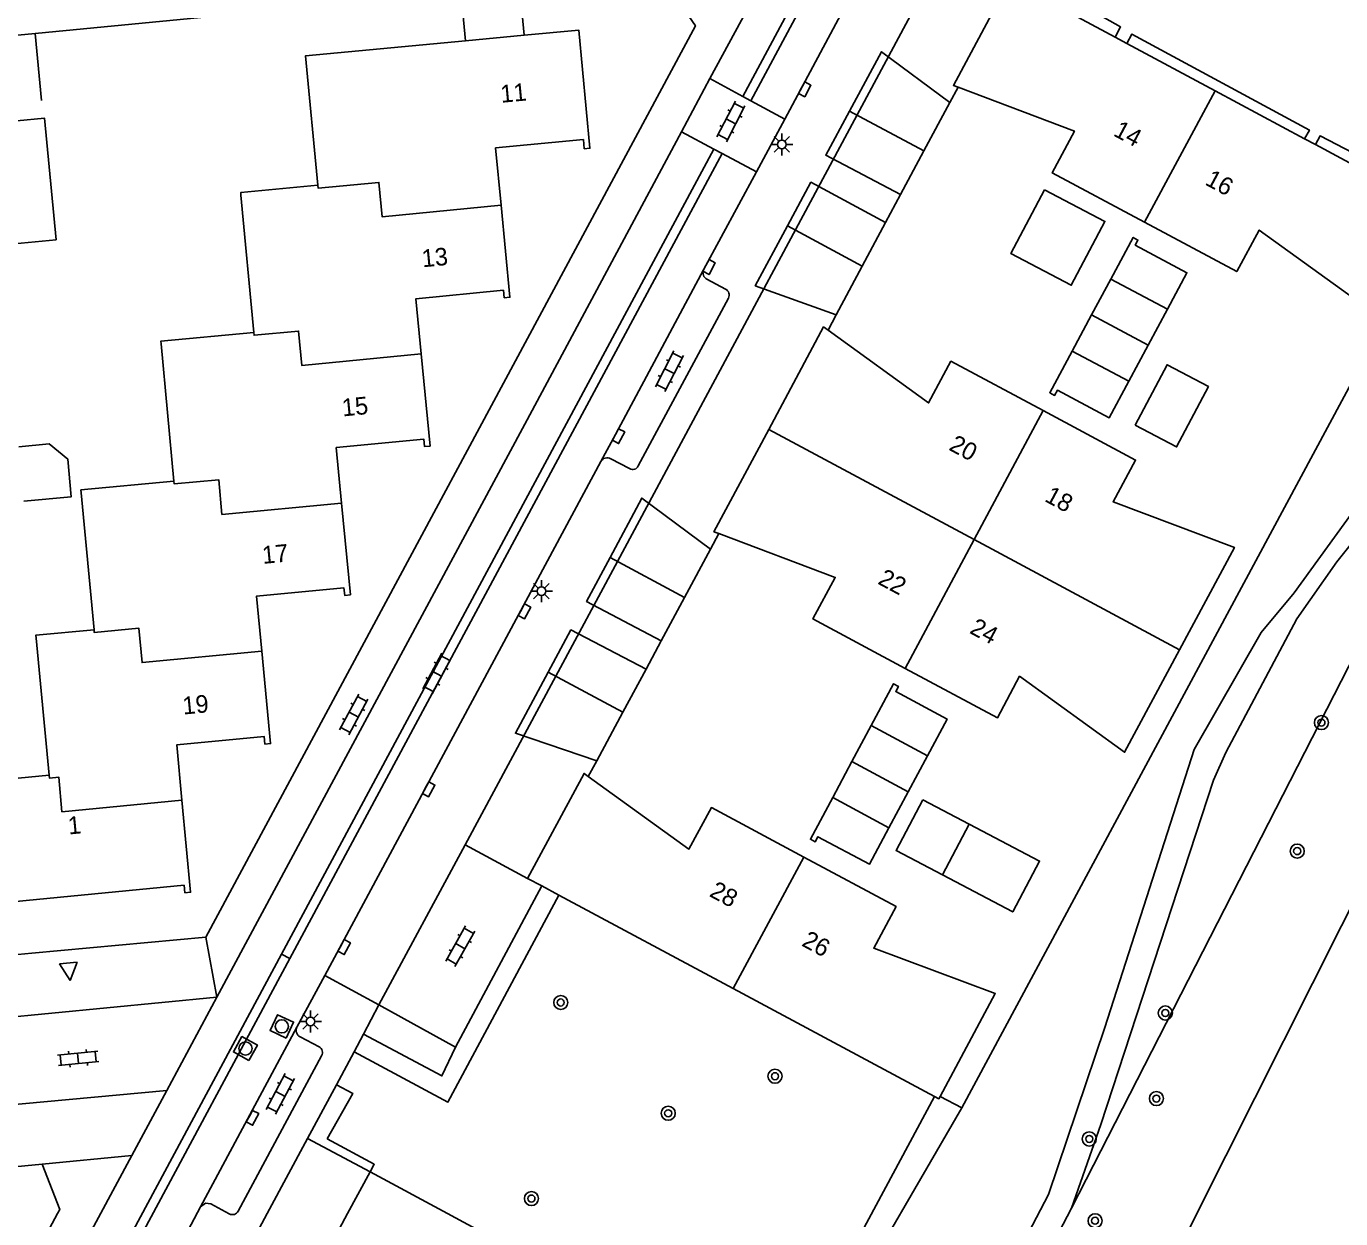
# Model space of a CAD drawing. Extents: x 124000 to 128010, y 398999 to 403000.
# Drawn here: x 127208.2 to 127282.9, y 400499.7 to 400567.5 of the extents above; entities that cross this region are included whole.
import ezdxf

# ---------------------------------------------------------------- set-up
doc = ezdxf.new("R2010")
doc.units = 0
for name, color, linetype in [('gg-afsc-hekwerk', 7, 'Continuous'), ('gg-afsc-muur', 7, 'Continuous'), ('gg-anno-huisnummerreeks BGT', 7, 'Continuous'), ('gg-bbg-bijgebouw', 7, 'Continuous'), ('gg-bbg-gedigitaliseerde bijgebouw', 7, 'Continuous'), ('gg-bbg-hoofdgebouw', 7, 'Continuous'), ('gg-bbg-luifel en loopbrug', 7, 'Continuous'), ('gg-bbg-tussenscheiding', 7, 'Continuous'), ('gg-knt-verharding', 7, 'Continuous'), ('gg-knt-verharding nz', 7, 'Continuous'), ('gg-kntw-beschoeiing', 7, 'Continuous'), ('gt-grn-groengrens', 7, 'Continuous'), ('gt-grn-vlakafsluiter', 7, 'Continuous'), ('gt-grn-weggrens', 7, 'Continuous'), ('gt-symb-boom', 7, 'Continuous'), ('gt-symb-klinker verharding', 7, 'Continuous'), ('gt-symb-kolk', 7, 'Continuous'), ('gt-symb-lichtmast', 7, 'Continuous'), ('gt-symb-rioolschacht', 7, 'Continuous'), ('gt-symb-waterafsluiter', 7, 'Continuous')]:
    doc.layers.add(name, color=color, linetype=linetype)

# ---------------------------------------------------------------- blocks, each defined once
blk = doc.blocks.new('gt0-LMAST')
at = {"layer": 'gt-symb-lichtmast'}
for p, q in [((-0.182, 0.173), (-0.447, 0.438)), ((-0.005, 0.246), (-0.005, 0.621)), ((0.172, 0.173), (0.437, 0.438)), ((-0.255, -0.004), (-0.63, -0.004)), ((-0.182, -0.181), (-0.447, -0.446)), ((-0.005, -0.254), (-0.005, -0.629)), ((0.437, -0.446), (0.172, -0.181)), ((0.245, -0.004), (0.62, -0.004))]:
    blk.add_line(p, q, dxfattribs=at)
blk.add_circle((-0.005, -0.004), 0.25, dxfattribs=at)
blk = doc.blocks.new('gt0-KL1')
at = {"layer": 'gt-symb-klinker verharding'}
for p, q in [((-1.15, 0.3), (1.15, 0.3)), ((-1, -0.3), (-1, 0.3)), ((-0.5, 0.3), (-0.5, 0.45)), ((0, -0.3), (0, 0.3)), ((0.5, 0.3), (0.5, 0.45)), ((1, -0.3), (1, 0.3)), ((-1.15, -0.3), (1.15, -0.3)), ((-0.5, -0.45), (-0.5, -0.3)), ((0.5, -0.45), (0.5, -0.3))]:
    blk.add_line(p, q, dxfattribs=at)
blk = doc.blocks.new('gt0-KOLK')
at = {"layer": 'gt-symb-kolk'}
blk.add_lwpolyline([(0, 0), (0.375, 0), (0.375, 0.4), (-0.375, 0.4), (-0.375, 0), (0, 0)], dxfattribs=at)
blk = doc.blocks.new('gt0-BOOM')
at = {"layer": 'gt-symb-boom'}
for radius in [0.4, 0.2]:
    blk.add_circle((0, 0), radius, dxfattribs=at)
blk = doc.blocks.new('gt0-RS')
at = {"layer": 'gt-symb-rioolschacht'}
blk.add_lwpolyline([(-0.5, -0.5), (0.5, -0.5), (0.5, 0.5), (-0.5, 0.5)], close=True, dxfattribs=at)
blk.add_circle((0, 0), 0.375, dxfattribs=at)
blk = doc.blocks.new('gt0-WAFSL')
at = {"layer": 'gt-symb-waterafsluiter'}
for p, q in [((-0.5, -0.333), (0, 0.667)), ((0, 0.667), (0.5, -0.333)), ((0.5, -0.333), (-0.5, -0.333))]:
    blk.add_line(p, q, dxfattribs=at)

msp = doc.modelspace()

# ---------------------------------------------------------------- linework, layer by layer
at = {"layer": 'gg-afsc-hekwerk'}
for p, q in [((127261.375, 400506.014), (127288.587, 400556.663)), ((127260.138, 400506.654), (127261.375, 400506.014))]:
    msp.add_line(p, q, dxfattribs=at)
at = {"layer": 'gg-afsc-muur'}
for p, q in [((127229.141, 400569.047), (127208.738, 400567.047)), ((127208.738, 400567.047), (127209.096, 400563.244)), ((127247.575, 400538.642), (127247.1, 400537.758)), ((127240.64, 400525.726), (127240.161, 400524.834)), ((127198.086, 400513.825), (127208.549, 400514.799))]:
    msp.add_line(p, q, dxfattribs=at)
at = {"layer": 'gg-bbg-bijgebouw'}
for p, q in [((127269.837, 400553.096), (127268.744, 400551.061)), ((127271.963, 400549.354), (127273.054, 400551.39)), ((127268.744, 400551.061), (127267.637, 400548.999)), ((127270.858, 400547.291), (127271.963, 400549.354)), ((127256.236, 400527.743), (127255.133, 400525.68)), ((127258.327, 400523.961), (127259.426, 400526.016)), ((127255.133, 400525.68), (127254.043, 400523.643)), ((127257.238, 400521.924), (127258.327, 400523.961))]:
    msp.add_line(p, q, dxfattribs=at)
for points in [[(127209.926, 400555.331), (127206.746, 400555.034), (127206.103, 400561.946), (127209.28, 400562.243), (127209.926, 400555.331)], [(127269.837, 400553.096), (127271.11, 400555.466), (127271.383, 400555.319), (127271.228, 400555.028), (127274.165, 400553.462), (127273.054, 400551.39)], [(127267.637, 400548.999), (127266.37, 400546.641), (127266.647, 400546.493), (127266.805, 400546.785), (127269.743, 400545.211), (127270.858, 400547.291)], [(127256.236, 400527.743), (127257.499, 400530.103), (127257.776, 400529.955), (127257.62, 400529.665), (127260.539, 400528.097), (127259.426, 400526.016)], [(127254.043, 400523.643), (127252.774, 400521.271), (127253.047, 400521.125), (127253.202, 400521.416), (127256.129, 400519.851), (127257.238, 400521.924)]]:
    msp.add_lwpolyline(points, dxfattribs=at)
at = {"layer": 'gg-bbg-gedigitaliseerde bijgebouw'}
for p, q in [((127259.165, 400523.519), (127261.8, 400522.131)), ((127261.8, 400522.131), (127260.277, 400519.243))]:
    msp.add_line(p, q, dxfattribs=at)
for points in [[(127236.524, 400566.952), (127236.28, 400569.568), (127232.947, 400569.257), (127233.191, 400566.641)], [(127266.075, 400558.18), (127264.163, 400554.552), (127267.588, 400552.746), (127269.5, 400556.374), (127266.075, 400558.18)], [(127271.225, 400544.807), (127273.031, 400548.233), (127275.385, 400546.992), (127273.579, 400543.567), (127271.225, 400544.807)], [(127208.1, 400540.485), (127210.794, 400540.737), (127210.595, 400542.87), (127209.542, 400543.737), (127207.809, 400543.575)], [(127260.277, 400519.243), (127257.643, 400520.631), (127259.165, 400523.519)]]:
    msp.add_lwpolyline(points, dxfattribs=at)
at = {"layer": 'gg-bbg-hoofdgebouw'}
for p, q in [((127264.084, 400570.073), (127270.088, 400566.849)), ((127270.088, 400566.849), (127270.755, 400566.491)), ((127270.755, 400566.491), (127275.766, 400563.801)), ((127275.766, 400563.801), (127280.85, 400561.072)), ((127280.85, 400561.072), (127281.46, 400560.745)), ((127281.46, 400560.745), (127287.437, 400557.536)), ((127221.165, 400550.068), (127220.432, 400557.86)), ((127216.626, 400541.617), (127215.899, 400549.413)), ((127212.085, 400533.175), (127211.353, 400540.962)), ((127209.534, 400524.905), (127208.789, 400532.702)), ((127237.511, 400518.619), (127236.706, 400519.05)), ((127238.485, 400518.097), (127237.511, 400518.619)), ((127248.393, 400512.788), (127238.485, 400518.097)), ((127259.828, 400506.66), (127248.393, 400512.788)), ((127227.762, 400502.367), (127226.49, 400500)), ((127232.166, 400500), (127227.762, 400502.367)), ((127232.166, 400500), (127239.441, 400496.089))]:
    msp.add_line(p, q, dxfattribs=at)
for points in [[(127261.165, 400564.001), (127260.895, 400564.103), (127264.084, 400570.073)], [(127236.524, 400566.952), (127239.625, 400567.241), (127240.252, 400560.533), (127239.931, 400560.503), (127239.881, 400561.03), (127234.898, 400560.557), (127235.208, 400557.298)], [(127224.792, 400558.431), (127224.102, 400565.793), (127233.191, 400566.641)], [(127271.759, 400556.33), (127266.516, 400559.133), (127267.77, 400561.512), (127261.165, 400564.001)], [(127220.432, 400557.86), (127220.417, 400558.019), (127224.792, 400558.431)], [(127271.759, 400556.33), (127276.997, 400553.529), (127278.267, 400555.888), (127284.224, 400551.587), (127287.33, 400557.338)], [(127235.208, 400557.298), (127235.705, 400552.072), (127235.381, 400552.041), (127235.338, 400552.465), (127230.364, 400551.98), (127230.668, 400548.848)], [(127215.899, 400549.413), (127215.884, 400549.573), (127221.165, 400550.068)], [(127253.778, 400550.196), (127253.524, 400550.38), (127250.407, 400544.561)], [(127265.999, 400545.625), (127260.76, 400548.432), (127259.492, 400546.06), (127253.778, 400550.196)], [(127230.668, 400548.848), (127231.177, 400543.613), (127230.858, 400543.581), (127230.816, 400544.006), (127225.841, 400543.526), (127226.144, 400540.376)], [(127273.742, 400532.042), (127276.859, 400537.85), (127269.966, 400540.45), (127271.244, 400542.815), (127265.999, 400545.625)], [(127250.407, 400544.561), (127247.294, 400538.748), (127247.575, 400538.642)], [(127211.353, 400540.962), (127211.338, 400541.122), (127216.626, 400541.617)], [(127226.144, 400540.376), (127226.645, 400535.16), (127226.324, 400535.128), (127226.283, 400535.556), (127221.31, 400535.08), (127221.61, 400531.952)], [(127247.575, 400538.642), (127254.187, 400536.147), (127252.914, 400533.79), (127258.156, 400530.976)], [(127208.789, 400532.702), (127208.774, 400532.861), (127212.085, 400533.175)], [(127221.61, 400531.952), (127222.112, 400526.706), (127221.794, 400526.676), (127221.754, 400527.103), (127216.779, 400526.634), (127217.074, 400523.494)], [(127258.156, 400530.976), (127263.396, 400528.163), (127264.661, 400530.536), (127270.618, 400526.219), (127273.742, 400532.042)], [(127204.249, 400524.238), (127204.234, 400524.399), (127209.534, 400524.905)], [(127240.161, 400524.834), (127239.918, 400525.01), (127236.706, 400519.05)], [(127252.403, 400520.258), (127247.152, 400523.075), (127245.875, 400520.708), (127240.161, 400524.834)], [(127217.074, 400523.494), (127217.566, 400518.257), (127217.244, 400518.227), (127217.202, 400518.654), (127204.898, 400517.468), (127204.249, 400524.238)], [(127260.138, 400506.654), (127263.276, 400512.501), (127256.369, 400515.091), (127257.646, 400517.446), (127252.403, 400520.258)], [(127259.828, 400506.66), (127260.071, 400506.53), (127260.138, 400506.654)], [(127224.841, 400496.305), (127224.561, 400496.411), (127226.49, 400500)]]:
    msp.add_lwpolyline(points, dxfattribs=at)
at = {"layer": 'gg-bbg-luifel en loopbrug'}
for p, q in [((127259.223, 400560.382), (127254.999, 400562.649)), ((127259.223, 400560.382), (127260.694, 400563.128)), ((127257.895, 400557.903), (127259.223, 400560.382)), ((127255.72, 400553.84), (127251.472, 400556.119)), ((127255.72, 400553.84), (127257.037, 400556.313)), ((127254.242, 400551.066), (127255.72, 400553.84)), ((127245.626, 400535.013), (127241.396, 400537.289)), ((127247.1, 400537.758), (127245.626, 400535.013)), ((127245.626, 400535.013), (127244.297, 400532.536)), ((127242.12, 400528.484), (127237.884, 400530.764)), ((127243.439, 400530.94), (127242.12, 400528.484)), ((127242.12, 400528.484), (127240.64, 400525.726))]:
    msp.add_line(p, q, dxfattribs=at)
for points in [[(127254.999, 400562.649), (127256.816, 400566.015), (127260.694, 400563.128)], [(127257.895, 400557.903), (127253.644, 400560.139), (127254.999, 400562.649)], [(127251.472, 400556.119), (127252.805, 400558.599), (127257.037, 400556.313)], [(127254.242, 400551.066), (127249.646, 400552.721), (127251.472, 400556.119)], [(127241.396, 400537.289), (127243.193, 400540.658), (127247.1, 400537.758)], [(127244.297, 400532.536), (127240.059, 400534.782), (127241.396, 400537.289)], [(127237.884, 400530.764), (127239.174, 400533.166), (127243.439, 400530.94)], [(127240.64, 400525.726), (127236.019, 400527.291), (127237.884, 400530.764)], [(127261.8, 400522.131), (127265.789, 400520.028), (127264.267, 400517.14), (127260.277, 400519.243)]]:
    msp.add_lwpolyline(points, dxfattribs=at)
at = {"layer": 'gg-bbg-tussenscheiding'}
for p, q in [((127233.191, 400566.641), (127236.524, 400566.952)), ((127275.766, 400563.801), (127271.759, 400556.33)), ((127269.837, 400553.096), (127273.054, 400551.39)), ((127268.744, 400551.061), (127271.963, 400549.354)), ((127270.858, 400547.291), (127267.637, 400548.999)), ((127265.999, 400545.625), (127262.077, 400538.3)), ((127250.407, 400544.561), (127262.077, 400538.3)), ((127262.077, 400538.3), (127258.156, 400530.976)), ((127262.077, 400538.3), (127273.742, 400532.042)), ((127256.236, 400527.743), (127259.426, 400526.016)), ((127258.327, 400523.961), (127255.133, 400525.68)), ((127257.238, 400521.924), (127254.043, 400523.643)), ((127252.403, 400520.258), (127248.393, 400512.788))]:
    msp.add_line(p, q, dxfattribs=at)
for points in [[(127224.792, 400558.431), (127224.807, 400558.272), (127228.267, 400558.598), (127228.452, 400556.637), (127235.208, 400557.298)], [(127221.165, 400550.068), (127221.18, 400549.909), (127223.705, 400550.146), (127223.889, 400548.184), (127230.668, 400548.848)], [(127216.626, 400541.617), (127216.641, 400541.458), (127219.169, 400541.695), (127219.352, 400539.733), (127226.144, 400540.376)], [(127212.085, 400533.175), (127212.1, 400533.016), (127214.633, 400533.256), (127214.818, 400531.305), (127221.61, 400531.952)], [(127209.534, 400524.905), (127209.549, 400524.746), (127210.092, 400524.798), (127210.26, 400522.835), (127217.074, 400523.494)]]:
    msp.add_lwpolyline(points, dxfattribs=at)
at = {"layer": 'gg-knt-verharding'}
for p, q in [((127247.069, 400564.49), (127252.585, 400574.746)), ((127260.545, 400571.973), (127241.817, 400537.062)), ((127251.315, 400562.185), (127254.51, 400568.137)), ((127208.738, 400567.047), (127164.218, 400562.86)), ((127247.069, 400564.49), (127245.453, 400561.464)), ((127248.94, 400563.474), (127247.069, 400564.49)), ((127249.395, 400563.227), (127248.94, 400563.474)), ((127251.315, 400562.185), (127249.395, 400563.227)), ((127249.705, 400559.198), (127251.315, 400562.185)), ((127245.453, 400561.464), (127247.293, 400560.483)), ((127222.735, 400514.746), (127247.293, 400560.483)), ((127247.293, 400560.483), (127247.755, 400560.237)), ((127223.199, 400514.497), (127247.755, 400560.237)), ((127247.755, 400560.237), (127249.705, 400559.198)), ((127249.705, 400559.198), (127246.706, 400553.617)), ((127246.893, 400553.09), (127247.96, 400552.522)), ((127248.119, 400552.021), (127242.995, 400542.484)), ((127240.869, 400542.738), (127225.198, 400513.536)), ((127242.507, 400542.332), (127241.44, 400542.892)), ((127241.817, 400537.062), (127238.314, 400530.532)), ((127238.314, 400530.532), (127233.174, 400520.951)), ((127233.174, 400520.951), (127236.706, 400519.05)), ((127232.625, 400509.462), (127237.511, 400518.619)), ((127208.549, 400514.799), (127218.433, 400515.715)), ((127212.537, 400495.753), (127222.735, 400514.746)), ((127213.001, 400495.502), (127223.199, 400514.497)), ((127225.198, 400513.536), (127223.612, 400510.602)), ((127216.219, 400507.001), (127219.062, 400512.293)), ((127223.612, 400510.602), (127218.141, 400500.376)), ((127223.787, 400510.042), (127224.868, 400509.479)), ((127227.391, 400510.198), (127226.852, 400509.194)), ((127225.009, 400508.97), (127220.277, 400500.141)), ((127226.852, 400509.194), (127225.849, 400507.324)), ((127225.849, 400507.324), (127224.211, 400504.272)), ((127214.23, 400503.299), (127216.219, 400507.001)), ((127224.211, 400504.272), (127221.919, 400500)), ((127224.211, 400504.272), (127227.762, 400502.367)), ((127210.708, 400496.746), (127214.23, 400503.299)), ((127209.134, 400502.814), (127191.902, 400501.174)), ((127210.013, 400500), (127182.097, 400448.034)), ((127218.141, 400500.376), (127214.957, 400494.44)), ((127221.919, 400500), (127219.081, 400494.71))]:
    msp.add_line(p, q, dxfattribs=at)
for points in [[(127248.94, 400563.474), (127279.636, 400620.766), (127287.634, 400635.738)], [(127249.395, 400563.227), (127280.151, 400620.628), (127288.139, 400635.564)], [(127218.433, 400515.715), (127246.246, 400567.493), (127244.279, 400570.374), (127242.109, 400570.192)], [(127219.062, 400512.293), (127236.564, 400544.862), (127245.453, 400561.464)], [(127246.706, 400553.617), (127241.705, 400544.27), (127240.869, 400542.738)], [(127232.625, 400509.462), (127231.844, 400507.82), (127227.391, 400510.198)], [(127210.013, 400500), (127210.139, 400500.235), (127209.134, 400502.814)], [(127219.768, 400499.981), (127218.722, 400500.548), (127218.407, 400500.585), (127218.141, 400500.376)]]:
    msp.add_lwpolyline(points, dxfattribs=at)
for centre, radius, start, end in [((127247.083, 400553.454), 0.411, 156.6747, 242.39861), ((127247.785, 400552.191), 0.375, 333.10406, 62.1112), ((127241.241, 400542.496), 0.444, 63.2923, 146.89505), ((127242.686, 400542.615), 0.335, 237.62301, 336.97805), ((127223.992, 400510.413), 0.424, 153.59058, 241.11747), ((127224.689, 400509.155), 0.37, 329.86934, 61.09759), ((127219.941, 400500.321), 0.381, 243.01703, 331.8832)]:
    msp.add_arc(centre, radius, start, end, dxfattribs=at)
at = {"layer": 'gg-knt-verharding nz'}
for p, q in [((127233.174, 400520.951), (127228.268, 400511.87)), ((127205.525, 400510.989), (127219.062, 400512.293)), ((127228.268, 400511.87), (127232.625, 400509.462)), ((127206.002, 400506.054), (127216.219, 400507.001))]:
    msp.add_line(p, q, dxfattribs=at)
at = {"layer": 'gg-kntw-beschoeiing'}
for p, q in [((127274.729, 400500), (127324.262, 400598.73)), ((127231.964, 400414.758), (127274.729, 400500))]:
    msp.add_line(p, q, dxfattribs=at)
at = {"layer": 'gt-grn-groengrens'}
for p, q in [((127290.938, 400545.94), (127267.61, 400500.318)), ((127259.828, 400506.66), (127255.554, 400498.684)), ((127267.61, 400500.318), (127260.516, 400486.769))]:
    msp.add_line(p, q, dxfattribs=at)
for points in [[(127264.462, 400570.778), (127270.392, 400567.429), (127270.088, 400566.849)], [(127270.755, 400566.491), (127271.039, 400567.021), (127281.117, 400561.571), (127280.85, 400561.072)], [(127281.46, 400560.745), (127281.723, 400561.235), (127287.736, 400558.115)], [(127290.938, 400545.94), (127289.512, 400544.52), (127288.38, 400543.496), (127287.033, 400542.31), (127286.064, 400541.394), (127285.417, 400540.586), (127284.717, 400539.616), (127283.963, 400538.646), (127282.67, 400537.029), (127280.407, 400533.796), (127276.366, 400526.197), (127275.666, 400524.635), (127269.28, 400505.061), (127267.61, 400500.318)], [(127251.614, 400475.625), (127259.251, 400487.575), (127266.302, 400501.078), (127269.497, 400510.573), (127274.565, 400526.378), (127278.375, 400533.01), (127280.256, 400535.268), (127284.044, 400540.502)], [(127238.485, 400518.097), (127232.182, 400506.334), (127226.852, 400509.194)], [(127225.318, 400504.246), (127226.793, 400506.817), (127225.849, 400507.324)], [(127255.554, 400498.684), (127256.726, 400497.974), (127261.375, 400506.014)], [(127225.318, 400504.246), (127227.998, 400502.808), (127227.762, 400502.367)]]:
    msp.add_lwpolyline(points, dxfattribs=at)
at = {"layer": 'gt-grn-vlakafsluiter'}
for p, q in [((127260.694, 400563.128), (127261.165, 400564.001)), ((127257.037, 400556.313), (127257.895, 400557.903)), ((127254.242, 400551.066), (127253.778, 400550.196)), ((127244.297, 400532.536), (127243.439, 400530.94))]:
    msp.add_line(p, q, dxfattribs=at)
at = {"layer": 'gt-grn-weggrens'}
for p, q in [((127218.433, 400515.715), (127219.062, 400512.293)), ((127222.735, 400514.746), (127223.199, 400514.497)), ((127228.268, 400511.87), (127225.198, 400513.536)), ((127227.391, 400510.198), (127228.268, 400511.87)), ((127214.23, 400503.299), (127209.134, 400502.814))]:
    msp.add_line(p, q, dxfattribs=at)

# ---------------------------------------------------------------- block references
at = {"layer": 'gt-symb-boom'}
for p in [(127281.804, 400527.898), (127280.425, 400520.596), (127238.595, 400511.995), (127272.935, 400511.398), (127250.764, 400507.806), (127272.427, 400506.535), (127244.697, 400505.7), (127268.615, 400504.241), (127236.931, 400500.855), (127268.945, 400499.594)]:
    msp.add_blockref('gt0-BOOM', p, dxfattribs=at)
at = {"layer": 'gt-symb-klinker verharding'}
for p, rotation in [((127248.263, 400562.059), -117.38497058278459), ((127244.765, 400547.868), -117.38497058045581), ((127231.561, 400530.685), 62.02527007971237), ((127226.837, 400528.354), 61.76909817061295), ((127232.89, 400515.196), -119.33279078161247), ((127211.18, 400508.822), 5.510976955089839), ((127222.669, 400506.797), 62.02527008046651)]:
    msp.add_blockref('gt0-KL1', p, dxfattribs=dict(at, rotation=rotation))
at = {"layer": 'gt-symb-kolk'}
for p, rotation in [((127252.275, 400563.977), -118.23090183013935), ((127246.845, 400553.876), -118.2309018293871), ((127241.705, 400544.27), -118.15334650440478), ((127236.358, 400534.313), -118.153346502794), ((127230.915, 400524.204), -118.28136108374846), ((127226.118, 400515.239), -118.15334650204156), ((127220.91, 400505.536), -118.10282356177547)]:
    msp.add_blockref('gt0-KOLK', p, dxfattribs=dict(at, rotation=rotation))
at = {"layer": 'gt-symb-lichtmast'}
for p in [(127251.155, 400560.757), (127237.503, 400535.374), (127224.383, 400510.92)]:
    msp.add_blockref('gt0-LMAST', p, dxfattribs=at)
at = {"layer": 'gt-symb-rioolschacht'}
for p, rotation in [((127222.751, 400510.639), 64.97272120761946), ((127220.685, 400509.383), 61.10130239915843)]:
    msp.add_blockref('gt0-RS', p, dxfattribs=dict(at, rotation=rotation))
at = {"layer": 'gt-symb-waterafsluiter', "rotation": -173.96999118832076}
msp.add_blockref('gt0-WAFSL', (127210.664, 400513.91), dxfattribs=at)

# ---------------------------------------------------------------- texts
at = {"layer": 'gg-anno-huisnummerreeks BGT'}
for s, rotation, p in [('11', 5.3, (127235.212, 400563.116)), ('14', 331.9, (127269.926, 400561.278)), ('16', 331.8, (127275.135, 400558.494)), ('13', 5.4, (127230.745, 400553.769)), ('15', 5.6, (127226.215, 400545.294)), ('20', 331.8, (127260.585, 400543.42)), ('18', 331.8, (127266.02, 400540.508)), ('17', 5.5, (127221.678, 400536.915)), ('22', 331.8, (127256.55, 400535.809)), ('24', 331.8, (127261.762, 400533.011)), ('19', 5.5, (127217.156, 400528.354)), ('1', 5.5, (127210.652, 400521.539)), ('28', 331.8, (127246.98, 400518.059)), ('26', 331.8, (127252.227, 400515.245))]:
    msp.add_text(s, height=1, rotation=rotation, dxfattribs=at).set_placement(p)

doc.saveas('drawing.dxf')
